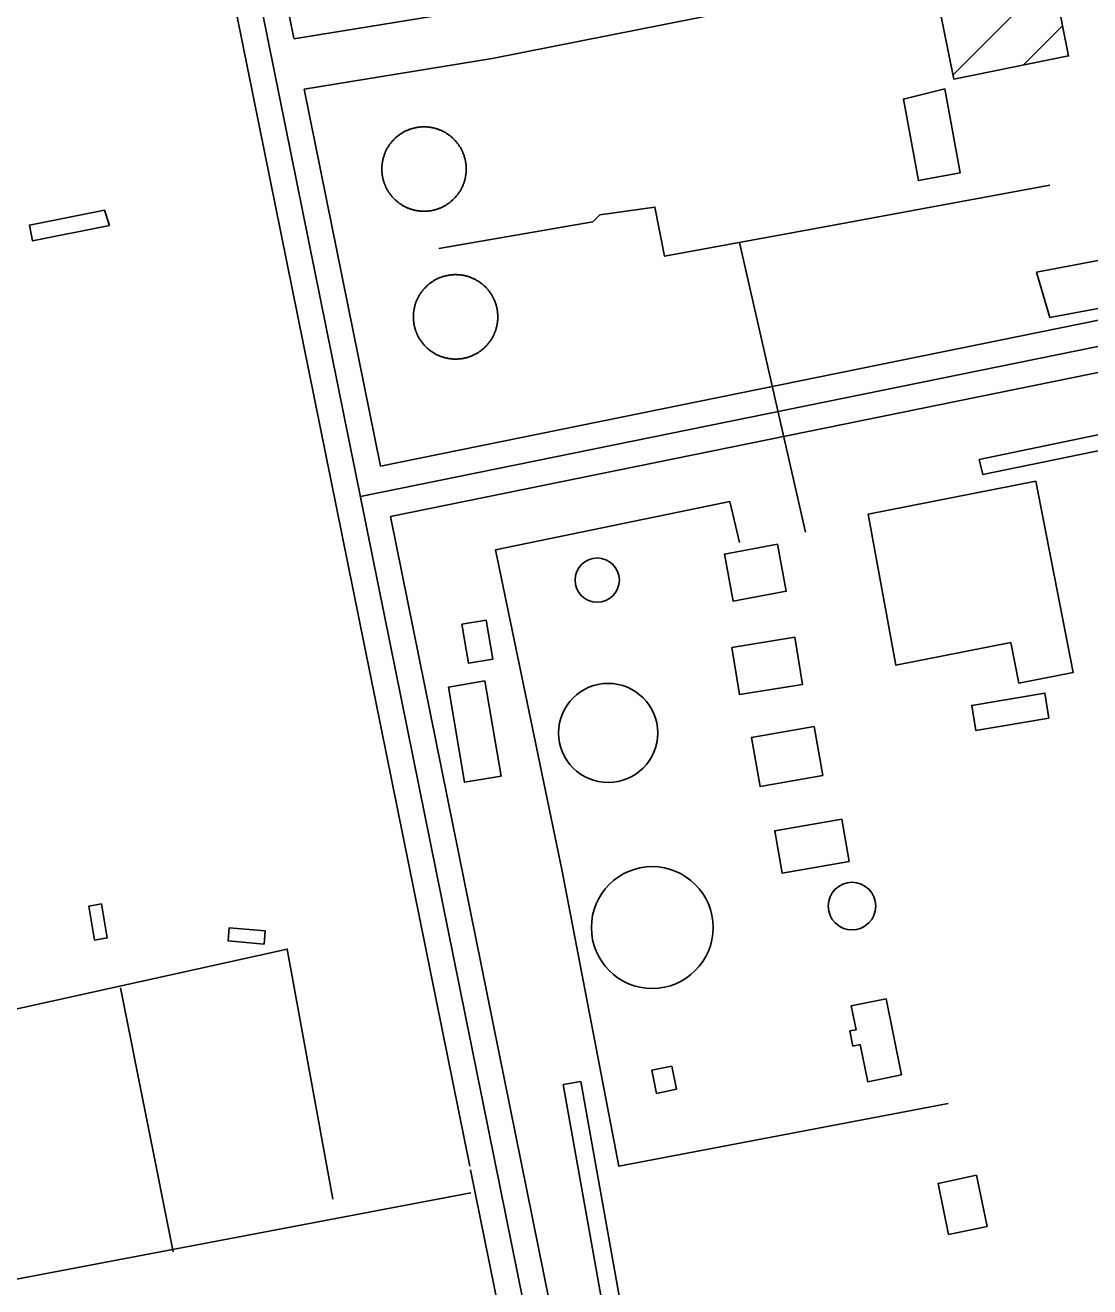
# Model space of a CAD drawing. Extents: x 3477039 to 3515015, y 546746 to 572297.
# Drawn here: x 3490601 to 3491225, y 566820 to 567558 of the extents above; entities that cross this region are included whole.
import ezdxf

# ---------------------------------------------------------------- set-up
doc = ezdxf.new("R2010")
doc.units = 0
for name, color, linetype in [('V-BLDG-OTLN', 7, 'Continuous'), ('V-DOMW-TANK', 7, 'Continuous'), ('V-ROAD-CNTR', 7, 'Continuous'), ('V-SITE-STRC', 7, 'Continuous'), ('V-UTIL-LINE', 7, 'Continuous')]:
    doc.layers.add(name, color=color, linetype=linetype)

msp = doc.modelspace()

# ---------------------------------------------------------------- linework, layer by layer
at = {"layer": 'V-BLDG-OTLN'}
for p, q in [((3491144.58, 567529.1), (3491202.9, 567587.43)), ((3491185.73, 567534.89), (3491208.77, 567557.94))]:
    msp.add_line(p, q, dxfattribs=at)
for points in [[(3491129.15, 567958.25), (3491212.29, 567540.23), (3491145.06, 567526.72), (3491132.63, 567588.54), (3491086.28, 567579.22), (3491016.57, 567924.12), (3491066.4, 567934.19), (3491060.68, 567962.32), (3491131.89, 567976.84), (3491135.29, 567960.16)], [(3491139.78, 567521.03), (3491148.77, 567471.83), (3491124.31, 567467.34), (3491115.58, 567515.05)], [(3490650.77, 567441.05), (3490605.66, 567432.03), (3490603.83, 567441.22), (3490647.74, 567449.98)], [(3491193.05, 567291.34), (3491215.02, 567179.46), (3491183.1, 567173.19), (3491178.45, 567196.87), (3491111.23, 567183.67), (3491094.95, 567272.08)], [(3491041.86, 567254.45), (3491046.92, 567226.92), (3491015.84, 567221.21), (3491010.79, 567248.74)], [(3490871.31, 567210.11), (3490875.24, 567187.27), (3490860.94, 567184.81), (3490857.02, 567207.65)], [(3491051.98, 567199.98), (3491056.46, 567172.45), (3491019.57, 567166.46), (3491015.11, 567193.99)], [(3490870.46, 567174.43), (3490879.99, 567118.79), (3490858.65, 567115.14), (3490849.12, 567170.78)], [(3491200.79, 567152.66), (3491158.03, 567145.38), (3491155.56, 567160.1), (3491198.38, 567167.38)], [(3491063.29, 567147.84), (3491068.34, 567119.14), (3491031.62, 567112.68), (3491026.58, 567141.38)], [(3491083.76, 567068.72), (3491044.52, 567061.99), (3491040.27, 567086.75), (3491079.52, 567093.47)], [(3490646.04, 567043.92), (3490649.41, 567024), (3490641.98, 567022.75), (3490638.63, 567042.66)], [(3490741.21, 567020.39), (3490720.17, 567022.3), (3490720.87, 567030.03), (3490741.91, 567028.11)], [(3491105.38, 566988.42), (3491114.41, 566943.9), (3491094.66, 566939.9), (3491090.27, 566961.57), (3491086.01, 566960.7), (3491084.22, 566969.56), (3491087.85, 566970.3), (3491085.02, 566984.29)], [(3490979.91, 566949), (3490982.74, 566935.52), (3490971.04, 566933.07), (3490968.21, 566946.55)], [(3490926.62, 566940.04), (3490949.64, 566811.18), (3490939.4, 566809.35), (3490916.38, 566938.21)], [(3491158.42, 566885.08), (3491164.63, 566855.2), (3491142.06, 566850.51), (3491135.86, 566880.39)]]:
    msp.add_lwpolyline(points, close=True, dxfattribs=at)
at = {"layer": 'V-DOMW-TANK'}
for points in [[(3490811.88, 567483.11), (3490812.04, 567483.51), (3490812.21, 567483.91), (3490812.39, 567484.3), (3490812.57, 567484.69), (3490812.76, 567485.08), (3490812.95, 567485.46), (3490813.16, 567485.84), (3490813.36, 567486.22), (3490813.58, 567486.59), (3490813.8, 567486.96), (3490814.03, 567487.33), (3490814.27, 567487.69), (3490814.5, 567488.05), (3490814.75, 567488.4), (3490815, 567488.75), (3490815.26, 567489.09), (3490815.53, 567489.43), (3490815.8, 567489.77), (3490816.08, 567490.1), (3490816.36, 567490.42), (3490816.65, 567490.74), (3490816.94, 567491.06), (3490817.24, 567491.37), (3490817.54, 567491.68), (3490817.86, 567491.98), (3490818.17, 567492.27), (3490818.49, 567492.56), (3490818.82, 567492.84), (3490819.15, 567493.12), (3490819.48, 567493.39), (3490819.82, 567493.66), (3490820.16, 567493.92), (3490820.52, 567494.17), (3490820.87, 567494.42), (3490821.22, 567494.66), (3490821.59, 567494.89), (3490821.95, 567495.12), (3490822.32, 567495.34), (3490822.69, 567495.56), (3490823.07, 567495.77), (3490823.45, 567495.97), (3490823.83, 567496.17), (3490824.22, 567496.36), (3490824.61, 567496.54), (3490825.01, 567496.71), (3490825.4, 567496.88), (3490825.8, 567497.05), (3490826.21, 567497.2), (3490826.61, 567497.35), (3490827.02, 567497.49), (3490827.43, 567497.62), (3490827.84, 567497.75), (3490828.26, 567497.87), (3490828.67, 567497.98), (3490829.09, 567498.08), (3490829.51, 567498.18), (3490829.93, 567498.27), (3490830.36, 567498.35), (3490830.78, 567498.43), (3490831.21, 567498.49), (3490831.63, 567498.55), (3490832.06, 567498.61), (3490832.49, 567498.65), (3490832.92, 567498.69), (3490833.35, 567498.72), (3490833.78, 567498.74), (3490834.21, 567498.76), (3490834.64, 567498.77), (3490835.07, 567498.77), (3490835.5, 567498.76), (3490835.93, 567498.74), (3490836.37, 567498.72), (3490836.79, 567498.69), (3490837.23, 567498.66), (3490837.65, 567498.61), (3490838.08, 567498.56), (3490838.51, 567498.5), (3490838.93, 567498.43), (3490839.36, 567498.36), (3490839.78, 567498.28), (3490840.21, 567498.19), (3490840.62, 567498.09), (3490841.04, 567497.98), (3490841.46, 567497.87), (3490841.87, 567497.76), (3490842.29, 567497.63), (3490842.7, 567497.5), (3490843.1, 567497.36), (3490843.51, 567497.21), (3490843.91, 567497.06), (3490844.31, 567496.89), (3490844.71, 567496.73), (3490845.1, 567496.55), (3490845.49, 567496.37), (3490845.88, 567496.18), (3490846.27, 567495.98), (3490846.64, 567495.78), (3490847.02, 567495.57), (3490847.4, 567495.36), (3490847.77, 567495.13)], [(3490847.77, 567495.13), (3490848.13, 567494.91), (3490848.5, 567494.67), (3490848.85, 567494.43), (3490849.2, 567494.18), (3490849.55, 567493.93), (3490849.9, 567493.67), (3490850.24, 567493.41), (3490850.57, 567493.14), (3490850.9, 567492.86), (3490851.23, 567492.58), (3490851.55, 567492.29), (3490851.86, 567491.99), (3490852.17, 567491.69), (3490852.48, 567491.39), (3490852.78, 567491.08), (3490853.07, 567490.76), (3490853.36, 567490.44), (3490853.64, 567490.12), (3490853.92, 567489.79), (3490854.19, 567489.45), (3490854.46, 567489.11), (3490854.72, 567488.77), (3490854.97, 567488.42), (3490855.22, 567488.07), (3490855.46, 567487.71), (3490855.7, 567487.35), (3490855.93, 567486.98), (3490856.15, 567486.61), (3490856.36, 567486.24), (3490856.57, 567485.86), (3490856.77, 567485.48), (3490856.97, 567485.1), (3490857.16, 567484.71), (3490857.34, 567484.32), (3490857.52, 567483.93), (3490857.69, 567483.53), (3490857.85, 567483.13), (3490858, 567482.73), (3490858.15, 567482.32), (3490858.29, 567481.92), (3490858.43, 567481.51), (3490858.55, 567481.09), (3490858.67, 567480.68), (3490858.78, 567480.26), (3490858.89, 567479.85), (3490858.98, 567479.43), (3490859.07, 567479), (3490859.16, 567478.58), (3490859.23, 567478.16), (3490859.3, 567477.73), (3490859.36, 567477.3), (3490859.41, 567476.88), (3490859.46, 567476.45), (3490859.5, 567476.02), (3490859.52, 567475.59), (3490859.55, 567475.16), (3490859.56, 567474.73), (3490859.57, 567474.3), (3490859.57, 567473.86), (3490859.56, 567473.43), (3490859.55, 567473), (3490859.52, 567472.57), (3490859.5, 567472.14), (3490859.46, 567471.71), (3490859.42, 567471.28), (3490859.36, 567470.85), (3490859.3, 567470.43), (3490859.23, 567470), (3490859.16, 567469.58), (3490859.08, 567469.15), (3490858.99, 567468.73), (3490858.89, 567468.31), (3490858.79, 567467.9), (3490858.68, 567467.48), (3490858.56, 567467.06), (3490858.43, 567466.65), (3490858.3, 567466.24), (3490858.16, 567465.83), (3490858.01, 567465.43), (3490857.86, 567465.03), (3490857.7, 567464.62), (3490857.53, 567464.23), (3490857.35, 567463.83), (3490857.17, 567463.44), (3490856.98, 567463.06), (3490856.79, 567462.67), (3490856.58, 567462.29), (3490856.38, 567461.91), (3490856.16, 567461.54), (3490855.94, 567461.17), (3490855.71, 567460.81), (3490855.47, 567460.44), (3490855.23, 567460.08), (3490854.99, 567459.73), (3490854.73, 567459.38), (3490854.48, 567459.04), (3490854.21, 567458.7), (3490853.94, 567458.36), (3490853.66, 567458.03), (3490853.38, 567457.71)], [(3490829.96, 567449.86), (3490829.54, 567449.95), (3490829.12, 567450.04), (3490828.7, 567450.15), (3490828.28, 567450.26), (3490827.87, 567450.38), (3490827.45, 567450.5), (3490827.04, 567450.64), (3490826.64, 567450.78), (3490826.23, 567450.92), (3490825.83, 567451.08), (3490825.43, 567451.24), (3490825.03, 567451.41), (3490824.64, 567451.58), (3490824.25, 567451.77), (3490823.86, 567451.95), (3490823.47, 567452.15), (3490823.09, 567452.35), (3490822.72, 567452.56), (3490822.34, 567452.78), (3490821.97, 567453), (3490821.61, 567453.23), (3490821.25, 567453.46), (3490820.89, 567453.7), (3490820.54, 567453.95), (3490820.19, 567454.2), (3490819.84, 567454.46), (3490819.5, 567454.73), (3490819.17, 567455), (3490818.84, 567455.27), (3490818.51, 567455.56), (3490818.19, 567455.84), (3490817.88, 567456.14), (3490817.56, 567456.44), (3490817.26, 567456.74), (3490816.96, 567457.05), (3490816.67, 567457.37), (3490816.38, 567457.69), (3490816.09, 567458.01), (3490815.82, 567458.34), (3490815.54, 567458.68), (3490815.28, 567459.02), (3490815.02, 567459.36), (3490814.77, 567459.71), (3490814.52, 567460.06), (3490814.28, 567460.42), (3490814.04, 567460.78), (3490813.81, 567461.15), (3490813.59, 567461.52), (3490813.38, 567461.89), (3490813.17, 567462.27), (3490812.96, 567462.65), (3490812.77, 567463.03), (3490812.58, 567463.42), (3490812.4, 567463.81), (3490812.22, 567464.2), (3490812.06, 567464.6), (3490811.89, 567465), (3490811.73, 567465.4), (3490811.59, 567465.81), (3490811.45, 567466.22), (3490811.31, 567466.63), (3490811.19, 567467.04), (3490811.07, 567467.45), (3490810.96, 567467.87), (3490810.85, 567468.29), (3490810.76, 567468.71), (3490810.67, 567469.13), (3490810.58, 567469.55), (3490810.51, 567469.98), (3490810.44, 567470.4), (3490810.38, 567470.83), (3490810.33, 567471.26), (3490810.28, 567471.69), (3490810.24, 567472.11), (3490810.21, 567472.55), (3490810.19, 567472.98), (3490810.18, 567473.41), (3490810.17, 567473.84), (3490810.17, 567474.27), (3490810.17, 567474.7), (3490810.19, 567475.13), (3490810.21, 567475.56), (3490810.24, 567475.99), (3490810.28, 567476.42), (3490810.32, 567476.85), (3490810.38, 567477.28), (3490810.44, 567477.7), (3490810.5, 567478.13), (3490810.58, 567478.56), (3490810.66, 567478.98), (3490810.75, 567479.4), (3490810.85, 567479.82), (3490810.95, 567480.24), (3490811.06, 567480.66), (3490811.18, 567481.07), (3490811.31, 567481.48), (3490811.44, 567481.89), (3490811.58, 567482.3), (3490811.73, 567482.7), (3490811.88, 567483.11)], [(3490853.38, 567457.71), (3490853.09, 567457.39), (3490852.8, 567457.07), (3490852.5, 567456.76), (3490852.19, 567456.46), (3490851.88, 567456.16), (3490851.57, 567455.86), (3490851.25, 567455.58), (3490850.92, 567455.29), (3490850.59, 567455.01), (3490850.26, 567454.74), (3490849.92, 567454.48), (3490849.57, 567454.22), (3490849.22, 567453.96), (3490848.87, 567453.71), (3490848.51, 567453.48), (3490848.15, 567453.24), (3490847.79, 567453.01), (3490847.42, 567452.79), (3490847.04, 567452.57), (3490846.67, 567452.36), (3490846.29, 567452.16), (3490845.9, 567451.97), (3490845.52, 567451.78), (3490845.13, 567451.59), (3490844.73, 567451.42), (3490844.33, 567451.25), (3490843.93, 567451.09), (3490843.53, 567450.93), (3490843.13, 567450.79), (3490842.72, 567450.65), (3490842.31, 567450.51), (3490841.9, 567450.39), (3490841.48, 567450.27), (3490841.07, 567450.15), (3490840.65, 567450.05), (3490840.23, 567449.95), (3490839.81, 567449.86), (3490839.38, 567449.78), (3490838.96, 567449.7), (3490838.54, 567449.64), (3490838.11, 567449.58), (3490837.68, 567449.52), (3490837.25, 567449.48), (3490836.82, 567449.44), (3490836.39, 567449.41), (3490835.96, 567449.39), (3490835.53, 567449.37), (3490835.1, 567449.37), (3490834.67, 567449.37), (3490834.24, 567449.37), (3490833.81, 567449.39), (3490833.38, 567449.41), (3490832.94, 567449.44), (3490832.51, 567449.48), (3490832.09, 567449.52), (3490831.66, 567449.57), (3490831.23, 567449.63), (3490830.8, 567449.7), (3490830.38, 567449.78), (3490829.96, 567449.86)], [(3490828.65, 567387.23), (3490828.65, 567387.66), (3490828.65, 567388.09), (3490828.66, 567388.52), (3490828.69, 567388.95), (3490828.71, 567389.38), (3490828.75, 567389.81), (3490828.79, 567390.24), (3490828.84, 567390.67), (3490828.9, 567391.1), (3490828.97, 567391.53), (3490829.04, 567391.95), (3490829.12, 567392.37), (3490829.21, 567392.8), (3490829.3, 567393.21), (3490829.41, 567393.64), (3490829.52, 567394.05), (3490829.63, 567394.47), (3490829.76, 567394.88), (3490829.89, 567395.29), (3490830.03, 567395.7), (3490830.17, 567396.1), (3490830.33, 567396.51), (3490830.49, 567396.91), (3490830.65, 567397.31), (3490830.83, 567397.7), (3490831.01, 567398.09), (3490831.2, 567398.48), (3490831.39, 567398.87), (3490831.59, 567399.25), (3490831.8, 567399.63), (3490832.01, 567400), (3490832.23, 567400.37), (3490832.46, 567400.74), (3490832.69, 567401.1), (3490832.93, 567401.46), (3490833.18, 567401.82), (3490833.43, 567402.17), (3490833.69, 567402.51), (3490833.95, 567402.85), (3490834.22, 567403.19), (3490834.5, 567403.52), (3490834.78, 567403.85), (3490835.07, 567404.17), (3490835.36, 567404.48), (3490835.66, 567404.8), (3490835.96, 567405.1), (3490836.27, 567405.4), (3490836.58, 567405.7), (3490836.9, 567405.99), (3490837.23, 567406.27), (3490837.56, 567406.55), (3490837.89, 567406.82), (3490838.23, 567407.09), (3490838.57, 567407.35), (3490838.92, 567407.61), (3490839.27, 567407.86), (3490839.63, 567408.1), (3490839.99, 567408.34), (3490840.36, 567408.57), (3490840.73, 567408.79), (3490841.1, 567409.01), (3490841.47, 567409.22), (3490841.85, 567409.42), (3490842.24, 567409.62), (3490842.62, 567409.81), (3490843.01, 567409.99), (3490843.41, 567410.17), (3490843.8, 567410.34), (3490844.2, 567410.51), (3490844.6, 567410.66), (3490845.01, 567410.81), (3490845.42, 567410.95), (3490845.83, 567411.08), (3490846.24, 567411.21), (3490846.65, 567411.34), (3490847.07, 567411.45), (3490847.49, 567411.56), (3490847.91, 567411.65), (3490848.33, 567411.75), (3490848.75, 567411.83), (3490849.18, 567411.91), (3490849.6, 567411.97), (3490850.03, 567412.04), (3490850.46, 567412.09), (3490850.89, 567412.14), (3490851.31, 567412.18), (3490851.74, 567412.21), (3490852.18, 567412.23), (3490852.6, 567412.25), (3490853.04, 567412.26), (3490853.47, 567412.26), (3490853.9, 567412.26), (3490854.33, 567412.24), (3490854.76, 567412.22), (3490855.19, 567412.19), (3490855.62, 567412.16), (3490856.05, 567412.12), (3490856.48, 567412.07), (3490856.91, 567412.01), (3490857.33, 567411.94)], [(3490857.33, 567411.94), (3490857.76, 567411.87), (3490858.18, 567411.79), (3490858.6, 567411.7), (3490859.02, 567411.6), (3490859.44, 567411.5), (3490859.86, 567411.39), (3490860.27, 567411.28), (3490860.69, 567411.15), (3490861.1, 567411.02), (3490861.51, 567410.88), (3490861.91, 567410.73), (3490862.32, 567410.58), (3490862.72, 567410.42), (3490863.12, 567410.26), (3490863.51, 567410.08), (3490863.9, 567409.9), (3490864.29, 567409.72), (3490864.68, 567409.52), (3490865.06, 567409.32), (3490865.44, 567409.11), (3490865.81, 567408.9), (3490866.18, 567408.68), (3490866.55, 567408.45), (3490866.91, 567408.21), (3490867.27, 567407.97), (3490867.62, 567407.73), (3490867.97, 567407.48), (3490868.32, 567407.22), (3490868.66, 567406.96), (3490869, 567406.69), (3490869.33, 567406.41), (3490869.66, 567406.13), (3490869.98, 567405.84), (3490870.29, 567405.55), (3490870.6, 567405.25), (3490870.91, 567404.95), (3490871.21, 567404.64), (3490871.51, 567404.32), (3490871.8, 567404), (3490872.08, 567403.68), (3490872.36, 567403.35), (3490872.63, 567403.02), (3490872.9, 567402.68), (3490873.16, 567402.33), (3490873.42, 567401.99), (3490873.67, 567401.64), (3490873.91, 567401.28), (3490874.14, 567400.92), (3490874.37, 567400.55), (3490874.6, 567400.19), (3490874.82, 567399.81), (3490875.02, 567399.44), (3490875.23, 567399.05), (3490875.43, 567398.67), (3490875.62, 567398.28), (3490875.8, 567397.9), (3490875.98, 567397.5), (3490876.15, 567397.1), (3490876.31, 567396.7), (3490876.47, 567396.3), (3490876.62, 567395.9), (3490876.76, 567395.49), (3490876.89, 567395.08), (3490877.02, 567394.67), (3490877.14, 567394.26), (3490877.26, 567393.84), (3490877.36, 567393.42), (3490877.46, 567393), (3490877.55, 567392.58), (3490877.64, 567392.16), (3490877.71, 567391.73), (3490877.78, 567391.31), (3490877.85, 567390.88), (3490877.9, 567390.45), (3490877.95, 567390.03), (3490877.99, 567389.59), (3490878.02, 567389.17), (3490878.04, 567388.73), (3490878.06, 567388.3), (3490878.07, 567387.87), (3490878.07, 567387.44), (3490878.07, 567387.01), (3490878.05, 567386.58), (3490878.03, 567386.15), (3490878, 567385.72), (3490877.97, 567385.29), (3490877.93, 567384.86), (3490877.87, 567384.43), (3490877.81, 567384), (3490877.75, 567383.58), (3490877.68, 567383.15), (3490877.6, 567382.73), (3490877.51, 567382.3), (3490877.41, 567381.88), (3490877.31, 567381.46), (3490877.2, 567381.05), (3490877.08, 567380.63), (3490876.96, 567380.22), (3490876.83, 567379.81), (3490876.69, 567379.4)], [(3490857.96, 567363.27), (3490857.54, 567363.2), (3490857.12, 567363.12), (3490856.69, 567363.06), (3490856.26, 567363.01), (3490855.83, 567362.96), (3490855.4, 567362.92), (3490854.97, 567362.89), (3490854.54, 567362.87), (3490854.11, 567362.85), (3490853.68, 567362.84), (3490853.25, 567362.83), (3490852.82, 567362.84), (3490852.39, 567362.86), (3490851.96, 567362.88), (3490851.52, 567362.91), (3490851.09, 567362.94), (3490850.67, 567362.99), (3490850.24, 567363.04), (3490849.81, 567363.09), (3490849.38, 567363.16), (3490848.96, 567363.23), (3490848.53, 567363.31), (3490848.11, 567363.4), (3490847.69, 567363.49), (3490847.27, 567363.6), (3490846.86, 567363.71), (3490846.44, 567363.83), (3490846.03, 567363.95), (3490845.62, 567364.08), (3490845.21, 567364.22), (3490844.8, 567364.36), (3490844.4, 567364.52), (3490844, 567364.68), (3490843.6, 567364.84), (3490843.21, 567365.02), (3490842.81, 567365.2), (3490842.43, 567365.39), (3490842.04, 567365.58), (3490841.66, 567365.78), (3490841.28, 567365.99), (3490840.91, 567366.2), (3490840.54, 567366.42), (3490840.17, 567366.65), (3490839.81, 567366.88), (3490839.45, 567367.12), (3490839.09, 567367.37), (3490838.74, 567367.62), (3490838.4, 567367.88), (3490838.06, 567368.15), (3490837.72, 567368.41), (3490837.39, 567368.69), (3490837.06, 567368.97), (3490836.74, 567369.26), (3490836.42, 567369.55), (3490836.11, 567369.85), (3490835.81, 567370.15), (3490835.5, 567370.46), (3490835.21, 567370.78), (3490834.92, 567371.09), (3490834.64, 567371.42), (3490834.35, 567371.75), (3490834.08, 567372.08), (3490833.82, 567372.42), (3490833.56, 567372.77), (3490833.3, 567373.11), (3490833.05, 567373.47), (3490832.81, 567373.82), (3490832.57, 567374.18), (3490832.34, 567374.55), (3490832.12, 567374.92), (3490831.9, 567375.29), (3490831.69, 567375.67), (3490831.49, 567376.05), (3490831.29, 567376.43), (3490831.1, 567376.82), (3490830.92, 567377.21), (3490830.74, 567377.6), (3490830.57, 567377.99), (3490830.4, 567378.39), (3490830.25, 567378.8), (3490830.1, 567379.2), (3490829.96, 567379.61), (3490829.82, 567380.02), (3490829.69, 567380.43), (3490829.57, 567380.84), (3490829.46, 567381.26), (3490829.35, 567381.68), (3490829.25, 567382.1), (3490829.16, 567382.52), (3490829.08, 567382.94), (3490829, 567383.37), (3490828.93, 567383.79), (3490828.87, 567384.22), (3490828.82, 567384.65), (3490828.77, 567385.08), (3490828.73, 567385.51), (3490828.7, 567385.94), (3490828.67, 567386.37), (3490828.66, 567386.8), (3490828.65, 567387.23)], [(3490876.69, 567379.4), (3490876.54, 567378.99), (3490876.39, 567378.59), (3490876.23, 567378.19), (3490876.06, 567377.79), (3490875.89, 567377.4), (3490875.71, 567377.01), (3490875.52, 567376.62), (3490875.33, 567376.23), (3490875.13, 567375.85), (3490874.92, 567375.47), (3490874.71, 567375.1), (3490874.48, 567374.73), (3490874.26, 567374.36), (3490874.02, 567374), (3490873.78, 567373.64), (3490873.54, 567373.29), (3490873.29, 567372.94), (3490873.03, 567372.59), (3490872.76, 567372.25), (3490872.49, 567371.91), (3490872.22, 567371.58), (3490871.94, 567371.26), (3490871.65, 567370.93), (3490871.36, 567370.62), (3490871.06, 567370.31), (3490870.75, 567370), (3490870.45, 567369.69), (3490870.13, 567369.4), (3490869.81, 567369.11), (3490869.49, 567368.83), (3490869.16, 567368.55), (3490868.83, 567368.28), (3490868.48, 567368.01), (3490868.14, 567367.75), (3490867.79, 567367.49), (3490867.44, 567367.24), (3490867.09, 567367), (3490866.73, 567366.77), (3490866.36, 567366.54), (3490865.99, 567366.31), (3490865.62, 567366.09), (3490865.24, 567365.88), (3490864.86, 567365.68), (3490864.48, 567365.48), (3490864.09, 567365.29), (3490863.7, 567365.11), (3490863.31, 567364.93), (3490862.91, 567364.76), (3490862.51, 567364.59), (3490862.11, 567364.44), (3490861.71, 567364.29), (3490861.3, 567364.15), (3490860.89, 567364.01), (3490860.48, 567363.89), (3490860.06, 567363.77), (3490859.65, 567363.65), (3490859.23, 567363.54), (3490858.81, 567363.45), (3490858.39, 567363.36), (3490857.96, 567363.27)]]:
    msp.add_lwpolyline(points, dxfattribs=at)
for centre, radius in [((3490936.27, 567233.46), 12.98), ((3490942.67, 567143.99), 29.02), ((3490968.51, 567030.1), 35.66), ((3491085.47, 567042.67), 13.94)]:
    msp.add_circle(centre, radius, dxfattribs=at)
at = {"layer": 'V-ROAD-CNTR'}
for points in [[(3490648.08, 568020.89), (3490910.14, 566726.6)], [(3490758.66, 567550.34), (3490869.38, 567568.2), (3491012.22, 567596.51), (3490994.35, 567705.65), (3490960.37, 567876.29)], [(3490764.62, 567520.91), (3490874.69, 567538.67), (3491046.52, 567572.73), (3491023.87, 567711.01), (3490989.8, 567882.15)], [(3490689.32, 567741.65), (3490861.65, 566890.51)], [(3490723.14, 567725.76), (3490758.6, 567550.64)], [(3492032.45, 567533.54), (3490797.6, 567282.42)], [(3490764.62, 567520.9), (3490809.33, 567300.11)], [(3491545.54, 567449.83), (3490809.33, 567300.11)], [(3491291.78, 567367.61), (3490815.28, 567270.71)], [(3490815.28, 567270.71), (3490921.87, 566744.27)], [(3490862.36, 566874.75), (3490596.32, 566824.28), (3490564.64, 566975.49), (3490754.79, 567017.5), (3490781.55, 566871.09)], [(3490657.22, 566994.82), (3490688.06, 566840.27)], [(3490862.1, 566888.31), (3490892.46, 566738.34)]]:
    msp.add_lwpolyline(points, dxfattribs=at)
at = {"layer": 'V-SITE-STRC'}
msp.add_lwpolyline([(3491193.49, 567413.76), (3491267.65, 567427.7), (3491271.47, 567400.3), (3491201.34, 567387.14)], close=True, dxfattribs=at)
at = {"layer": 'V-UTIL-LINE'}
msp.add_line((3491019.52, 567431.13), (3491058.18, 567261.59), dxfattribs=at)
for points in [[(3491392.93, 567342.65), (3491162.11, 567295.24), (3491159.84, 567304.03), (3491382.46, 567350.33), (3491363.76, 567431.77), (3491369.04, 567432.91), (3491355.99, 567487.4), (3491290.38, 567474.44), (3491286.43, 567494.36), (3491373.71, 567510.67), (3491388.36, 567436.27), (3491526.6, 567461.56), (3491527.09, 567449.85), (3491376.56, 567421.74)], [(3490843.58, 567427.56), (3490933.77, 567443.26), (3490937.9, 567447.32), (3490970.1, 567451.76), (3490975.74, 567423.06), (3491064.18, 567439.36), (3491201.25, 567464.66)], [(3491141.75, 566927.17), (3490948.94, 566890.39), (3490915.72, 567063.19), (3490876.77, 567251.24), (3491013.85, 567279.46), (3491019.52, 567255.44)]]:
    msp.add_lwpolyline(points, dxfattribs=at)

doc.saveas('drawing.dxf')
